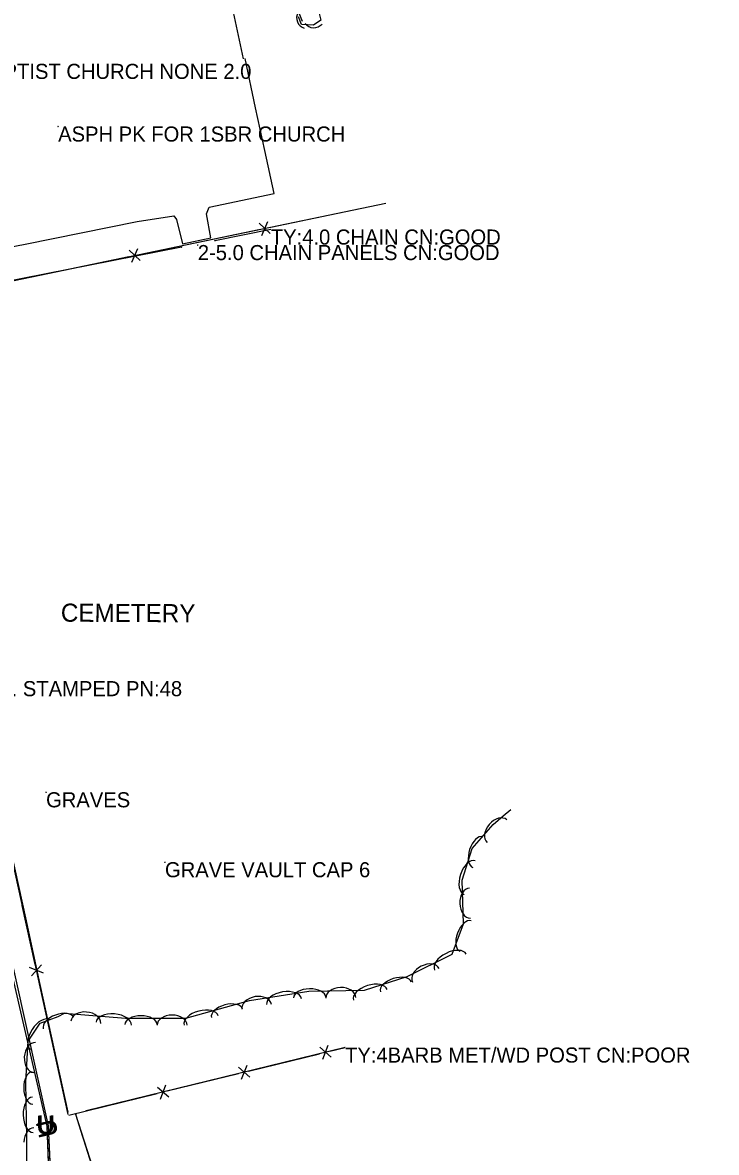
# Model space of a CAD drawing. Extents: x 954793 to 988390, y 1867850 to 1924428.
# Drawn here: x 960164.1 to 960393.9, y 1910156.4 to 1910530.8 of the extents above; entities that cross this region are included whole.
import ezdxf

# ---------------------------------------------------------------- set-up
doc = ezdxf.new("R2010")
doc.units = 0
for name, color, linetype in [('Default', 7, 'Continuous'), ('S_DRIVEWAY', 7, 'Continuous'), ('S_FENCE', 7, 'Continuous'), ('S_FENCE_ANNOT', 7, 'Continuous'), ('S_GATE_ANNOT', 7, 'Continuous'), ('S_MSC_PT_SYM', 7, 'Continuous'), ('S_PARKING', 7, 'Continuous'), ('S_PRIMARY_CTL_ANNOT', 7, 'Continuous'), ('S_SIGN_ANNOT', 7, 'Continuous'), ('S_SURVEY_TEXT_ANNOT', 7, 'Continuous'), ('S_TOMBSTONE_ANNOT', 7, 'Continuous'), ('S_TREE', 7, 'Continuous'), ('S_UNDERGROUND_CABLE', 7, 'Continuous')]:
    doc.layers.add(name, color=color, linetype=linetype)

msp = doc.modelspace()

# ---------------------------------------------------------------- linework, layer by layer
at = {"layer": 'S_DRIVEWAY'}
msp.add_lwpolyline([(960094.15, 1910463.68), (960099.96, 1910469.88), (960104.31, 1910472.49), (960108.58, 1910473.76), (960119.44, 1910475.52), (960125.8, 1910472.5), (960130.1, 1910450.64), (960147.51, 1910453.99), (960164.92, 1910457.35), (960183.5, 1910461.1), (960202.08, 1910464.85), (960214.26, 1910466.78), (960215.13, 1910465.53), (960217.14, 1910457.49), (960226.49, 1910459.48), (960225.06, 1910467.46), (960225.95, 1910469.6), (960247.48, 1910474.15), (960244.4, 1910488.37), (960241.32, 1910502.59), (960237.87, 1910518.86)], dxfattribs=at)
at = {"layer": 'S_FENCE'}
for p, q in [((960242.54, 1910464.29), (960246.18, 1910460.86)), ((960243.37, 1910460.28), (960245.35, 1910464.87)), ((960199.47, 1910455.35), (960203.11, 1910451.92)), ((960200.31, 1910451.34), (960202.28, 1910455.93)), ((960167.03, 1910214.86), (960170.41, 1910218.54)), ((960171.03, 1910215.73), (960166.41, 1910217.66)), ((960270.94, 1910191.14), (960185.16, 1910170.15)), ((960262.59, 1910191.21), (960266.35, 1910187.91)), ((960263.56, 1910187.23), (960265.37, 1910191.89)), ((960236.66, 1910180.64), (960238.47, 1910185.31)), ((960235.69, 1910184.62), (960239.45, 1910181.33)), ((960208.79, 1910178.04), (960212.55, 1910174.74)), ((960209.76, 1910174.06), (960211.58, 1910178.72)), ((960203.13, 1910102.07), (960181.72, 1910168.96))]:
    msp.add_line(p, q, dxfattribs=at)
for points in [[(960173.43, 1910195.21), (960120.42, 1910436.85), (960284.44, 1910470.89)], [(960265.89, 1910467.04), (960284.44, 1910470.89)], [(960246.32, 1910462.98), (960265.89, 1910467.04)], [(960222.83, 1910458.1), (960242.4, 1910462.17)], [(960246.35, 1910462.22), (960227.83, 1910458.48)], [(960246.35, 1910462.22), (960227.83, 1910458.48)], [(960203.25, 1910454.04), (960222.83, 1910458.1)], [(960216.8, 1910456.38), (960148.88, 1910443), (960120.38, 1910436.99), (960132.92, 1910380.48), (960148.42, 1910309.42), (960165.06, 1910234.15), (960169.88, 1910212), (960179.11, 1910169.75)], [(960216.8, 1910456.38), (960148.88, 1910443), (960120.38, 1910436.99), (960132.92, 1910380.48), (960148.42, 1910309.42), (960165.06, 1910234.15), (960169.88, 1910212), (960179.11, 1910169.75)], [(960179.76, 1910449.17), (960199.34, 1910453.23)], [(960160.19, 1910445.1), (960179.76, 1910449.17)], [(960168.29, 1910218.65), (960164, 1910238.19)], [(960179.21, 1910168.89), (960169.15, 1910214.74)], [(960270.94, 1910191.14), (960185.16, 1910170.15)], [(960270.94, 1910191.14), (960185.16, 1910170.15)], [(960238.96, 1910183.32), (960262.52, 1910189.08)], [(960265.86, 1910189.9), (960270.94, 1910191.14)], [(960212.06, 1910176.73), (960235.63, 1910182.5)], [(960179.44, 1910168.75), (960208.73, 1910175.92)], [(960627.37, 1909374.33), (960609.75, 1909401.94), (960592.26, 1909430.17), (960552.32, 1909492.47), (960514.69, 1909546.2), (960473.91, 1909604.98), (960447, 1909648.02), (960418.73, 1909691.65), (960399.08, 1909719.1), (960366.42, 1909769.03), (960346.72, 1909796.66), (960313.83, 1909845.42), (960272.26, 1909908.28), (960245.16, 1909970.54), (960220.6, 1910044.94), (960203.13, 1910102.07), (960181.72, 1910168.96)], [(960627.37, 1909374.33), (960609.75, 1909401.94), (960592.26, 1909430.17), (960552.32, 1909492.47), (960514.69, 1909546.2), (960473.91, 1909604.98), (960447, 1909648.02), (960418.73, 1909691.65), (960399.08, 1909719.1), (960366.42, 1909769.03), (960346.72, 1909796.66), (960313.83, 1909845.42), (960272.26, 1909908.28), (960245.16, 1909970.54), (960220.6, 1910044.94), (960203.13, 1910102.07), (960181.72, 1910168.96)], [(960184.11, 1910161.49), (960181.72, 1910168.96)]]:
    msp.add_lwpolyline(points, dxfattribs=at)
at = {"layer": 'S_MSC_PT_SYM'}
for points in [[(960175.9, 1910496.36), (960175.9, 1910496.41), (960175.9, 1910496.36), (960175.85, 1910496.36), (960175.9, 1910496.36), (960175.9, 1910496.31), (960175.9, 1910496.36), (960175.95, 1910496.36)], [(960175.9, 1910496.36), (960175.9, 1910496.41), (960175.9, 1910496.36), (960175.85, 1910496.36), (960175.9, 1910496.36), (960175.9, 1910496.31), (960175.9, 1910496.36), (960175.95, 1910496.36)], [(960246.35, 1910462.22), (960246.36, 1910462.17), (960246.35, 1910462.22), (960246.4, 1910462.23), (960246.35, 1910462.22), (960246.34, 1910462.27), (960246.35, 1910462.22), (960246.3, 1910462.21)], [(960246.35, 1910462.22), (960246.36, 1910462.17), (960246.35, 1910462.22), (960246.4, 1910462.23), (960246.35, 1910462.22), (960246.34, 1910462.27), (960246.35, 1910462.22), (960246.3, 1910462.21)], [(960227.83, 1910458.48), (960227.84, 1910458.43), (960227.83, 1910458.48), (960227.88, 1910458.49), (960227.83, 1910458.48), (960227.82, 1910458.53), (960227.83, 1910458.48), (960227.78, 1910458.47)], [(960227.83, 1910458.48), (960227.84, 1910458.43), (960227.83, 1910458.48), (960227.88, 1910458.49), (960227.83, 1910458.48), (960227.82, 1910458.53), (960227.83, 1910458.48), (960227.78, 1910458.47)], [(960216.8, 1910456.38), (960216.81, 1910456.33), (960216.8, 1910456.38), (960216.85, 1910456.39), (960216.8, 1910456.38), (960216.8, 1910456.43), (960216.8, 1910456.38), (960216.76, 1910456.37)], [(960216.8, 1910456.38), (960216.81, 1910456.33), (960216.8, 1910456.38), (960216.85, 1910456.39), (960216.8, 1910456.38), (960216.8, 1910456.43), (960216.8, 1910456.38), (960216.76, 1910456.37)], [(960222.16, 1910457.07), (960222.16, 1910457.12), (960222.16, 1910457.07), (960222.11, 1910457.07), (960222.16, 1910457.07), (960222.16, 1910457.02), (960222.16, 1910457.07), (960222.21, 1910457.07)], [(960222.16, 1910457.07), (960222.16, 1910457.12), (960222.16, 1910457.07), (960222.11, 1910457.07), (960222.16, 1910457.07), (960222.16, 1910457.02), (960222.16, 1910457.07), (960222.21, 1910457.07)], [(960171.9, 1910275.73), (960171.9, 1910275.78), (960171.9, 1910275.73), (960171.85, 1910275.73), (960171.9, 1910275.73), (960171.9, 1910275.68), (960171.9, 1910275.73), (960171.95, 1910275.73)], [(960171.9, 1910275.73), (960171.9, 1910275.78), (960171.9, 1910275.73), (960171.85, 1910275.73), (960171.9, 1910275.73), (960171.9, 1910275.68), (960171.9, 1910275.73), (960171.95, 1910275.73)], [(960211.29, 1910252.55), (960211.29, 1910252.6), (960211.29, 1910252.55), (960211.24, 1910252.55), (960211.29, 1910252.55), (960211.29, 1910252.5), (960211.29, 1910252.55), (960211.34, 1910252.55)], [(960211.29, 1910252.55), (960211.29, 1910252.6), (960211.29, 1910252.55), (960211.24, 1910252.55), (960211.29, 1910252.55), (960211.29, 1910252.5), (960211.29, 1910252.55), (960211.34, 1910252.55)], [(960165.06, 1910234.15), (960165.11, 1910234.16), (960165.06, 1910234.15), (960165.05, 1910234.2), (960165.06, 1910234.15), (960165.01, 1910234.14), (960165.06, 1910234.15), (960165.07, 1910234.1)], [(960165.06, 1910234.15), (960165.11, 1910234.16), (960165.06, 1910234.15), (960165.05, 1910234.2), (960165.06, 1910234.15), (960165.01, 1910234.14), (960165.06, 1910234.15), (960165.07, 1910234.1)], [(960169.88, 1910212), (960169.93, 1910212.01), (960169.88, 1910212), (960169.87, 1910212.05), (960169.88, 1910212), (960169.83, 1910211.99), (960169.88, 1910212), (960169.89, 1910211.95)], [(960169.88, 1910212), (960169.93, 1910212.01), (960169.88, 1910212), (960169.87, 1910212.05), (960169.88, 1910212), (960169.83, 1910211.99), (960169.88, 1910212), (960169.89, 1910211.95)], [(960270.94, 1910191.14), (960270.96, 1910191.1), (960270.94, 1910191.14), (960270.99, 1910191.16), (960270.94, 1910191.14), (960270.93, 1910191.19), (960270.94, 1910191.14), (960270.9, 1910191.13)], [(960270.94, 1910191.14), (960270.96, 1910191.1), (960270.94, 1910191.14), (960270.99, 1910191.16), (960270.94, 1910191.14), (960270.93, 1910191.19), (960270.94, 1910191.14), (960270.9, 1910191.13)], [(960185.16, 1910170.15), (960185.18, 1910170.1), (960185.16, 1910170.15), (960185.21, 1910170.16), (960185.16, 1910170.15), (960185.15, 1910170.2), (960185.16, 1910170.15), (960185.11, 1910170.14)], [(960185.16, 1910170.15), (960185.18, 1910170.1), (960185.16, 1910170.15), (960185.21, 1910170.16), (960185.16, 1910170.15), (960185.15, 1910170.2), (960185.16, 1910170.15), (960185.11, 1910170.14)], [(960179.11, 1910169.75), (960179.16, 1910169.76), (960179.11, 1910169.75), (960179.1, 1910169.8), (960179.11, 1910169.75), (960179.07, 1910169.74), (960179.11, 1910169.75), (960179.12, 1910169.7)], [(960179.11, 1910169.75), (960179.16, 1910169.76), (960179.11, 1910169.75), (960179.1, 1910169.8), (960179.11, 1910169.75), (960179.07, 1910169.74), (960179.11, 1910169.75), (960179.12, 1910169.7)], [(960181.72, 1910168.96), (960181.67, 1910168.95), (960181.72, 1910168.96), (960181.73, 1910168.91), (960181.72, 1910168.96), (960181.76, 1910168.98), (960181.72, 1910168.96), (960181.7, 1910169.01)], [(960181.72, 1910168.96), (960181.67, 1910168.95), (960181.72, 1910168.96), (960181.73, 1910168.91), (960181.72, 1910168.96), (960181.76, 1910168.98), (960181.72, 1910168.96), (960181.7, 1910169.01)]]:
    msp.add_lwpolyline(points, close=True, dxfattribs=at)
for points in [[(960175.9, 1910496.36), (960175.9, 1910496.41), (960175.9, 1910496.36), (960175.85, 1910496.36), (960175.9, 1910496.36), (960175.9, 1910496.31), (960175.9, 1910496.36), (960175.95, 1910496.36)], [(960246.35, 1910462.22), (960246.35, 1910462.27), (960246.35, 1910462.22), (960246.3, 1910462.22), (960246.35, 1910462.22), (960246.35, 1910462.17), (960246.35, 1910462.22), (960246.4, 1910462.22)], [(960227.83, 1910458.48), (960227.83, 1910458.53), (960227.83, 1910458.48), (960227.78, 1910458.48), (960227.83, 1910458.48), (960227.83, 1910458.43), (960227.83, 1910458.48), (960227.88, 1910458.48)], [(960216.8, 1910456.38), (960216.8, 1910456.43), (960216.8, 1910456.38), (960216.75, 1910456.38), (960216.8, 1910456.38), (960216.8, 1910456.33), (960216.8, 1910456.38), (960216.85, 1910456.38)], [(960222.16, 1910457.07), (960222.16, 1910457.12), (960222.16, 1910457.07), (960222.11, 1910457.07), (960222.16, 1910457.07), (960222.16, 1910457.02), (960222.16, 1910457.07), (960222.21, 1910457.07)], [(960171.9, 1910275.73), (960171.9, 1910275.78), (960171.9, 1910275.73), (960171.85, 1910275.73), (960171.9, 1910275.73), (960171.9, 1910275.68), (960171.9, 1910275.73), (960171.95, 1910275.73)], [(960211.29, 1910252.55), (960211.29, 1910252.6), (960211.29, 1910252.55), (960211.24, 1910252.55), (960211.29, 1910252.55), (960211.29, 1910252.5), (960211.29, 1910252.55), (960211.34, 1910252.55)], [(960165.06, 1910234.15), (960165.06, 1910234.2), (960165.06, 1910234.15), (960165.01, 1910234.15), (960165.06, 1910234.15), (960165.06, 1910234.1), (960165.06, 1910234.15), (960165.11, 1910234.15)], [(960169.88, 1910212), (960169.88, 1910212.05), (960169.88, 1910212), (960169.83, 1910212), (960169.88, 1910212), (960169.88, 1910211.95), (960169.88, 1910212), (960169.93, 1910212)], [(960270.94, 1910191.14), (960270.94, 1910191.19), (960270.94, 1910191.14), (960270.89, 1910191.14), (960270.94, 1910191.14), (960270.94, 1910191.09), (960270.94, 1910191.14), (960270.99, 1910191.14)], [(960185.16, 1910170.15), (960185.16, 1910170.2), (960185.16, 1910170.15), (960185.11, 1910170.15), (960185.16, 1910170.15), (960185.16, 1910170.1), (960185.16, 1910170.15), (960185.21, 1910170.15)], [(960179.11, 1910169.75), (960179.11, 1910169.8), (960179.11, 1910169.75), (960179.06, 1910169.75), (960179.11, 1910169.75), (960179.11, 1910169.7), (960179.11, 1910169.75), (960179.16, 1910169.75)], [(960181.72, 1910168.96), (960181.72, 1910169.01), (960181.72, 1910168.96), (960181.67, 1910168.96), (960181.72, 1910168.96), (960181.72, 1910168.91), (960181.72, 1910168.96), (960181.77, 1910168.96)]]:
    msp.add_lwpolyline(points, dxfattribs=at)
at = {"layer": 'S_PARKING'}
msp.add_lwpolyline([(960237.3, 1910518.83), (960232.31, 1910542.11), (960233.08, 1910542.89), (960231.4, 1910546.86), (960229.63, 1910555.05), (960224.11, 1910581.03), (960181.91, 1910572.25), (960138.58, 1910563.32), (960108.11, 1910556.65), (960112.66, 1910534.75)], dxfattribs=at)
at = {"layer": 'S_TREE'}
for points in [[(960256.84, 1910531.2), (960253.06, 1910540.7), (960253.5, 1910543.43), (960256.6, 1910545.38), (960259.51, 1910542.55), (960261.95, 1910535.52), (960262.97, 1910531.63), (960260.51, 1910529.98), (960256.56, 1910530.11), (960255.54, 1910532.73)], [(960202.48, 1910048.21), (960182.56, 1910097.28), (960172.13, 1910117.58), (960165.69, 1910139.15), (960165.54, 1910161.08), (960165.23, 1910179.68), (960166.01, 1910193.19), (960169.97, 1910199.23), (960175.94, 1910201.42), (960177.96, 1910202.48), (960198.22, 1910200.87), (960218.15, 1910200.88), (960239.25, 1910206.67), (960258.9, 1910209.81), (960277.39, 1910210.18), (960291.53, 1910214.63), (960306.42, 1910222.1), (960310.14, 1910232.15), (960309.74, 1910246.64), (960313.1, 1910257.07), (960320.02, 1910265.06), (960323.32, 1910267.94), (960325.81, 1910270.06)]]:
    msp.add_lwpolyline(points, dxfattribs=at)
for centre, start, end in [((960258.54, 1910532.36), 150.555, 252.1519), ((960260.57, 1910532.71), 217.2111, 318.808)]:
    msp.add_arc(centre, 3.64, start, end, dxfattribs=at)
for centre, major_axis, ratio, end_param in [((960321.27, 1910262.87), (-3.24, -3.75), 0.685311, 6.283185), ((960314.95, 1910255.87), (-1.64, -5.09), 0.540699, 6.283185), ((960312.23, 1910247.43), (-1.8, -5.59), 0.55008, 6.283185), ((960312.33, 1910238.96), (0.13, -4.95), 0.685311, 6.283185), ((960310.89, 1910228.08), (-1.85, -5.01), 0.540699, 6.283185), ((960305.84, 1910219.44), (-5.25, -2.63), 0.55008, 6.283185), ((960297.69, 1910215.06), (-4.43, -2.22), 0.685311, 6.283185), ((960287.77, 1910211.22), (-5.1, -1.61), 0.540699, 6.283185), ((960269.53, 1910207.64), (-4.95, -0.1), 0.685311, 6.283185), ((960279.31, 1910208.56), (-5.6, -1.76), 0.55008, 6.283185), ((960241.65, 1910204.64), (-4.89, -0.78), 0.685311, 6.283185), ((960250.75, 1910206.36), (-5.79, -0.93), 0.55008, 6.283185), ((960259.22, 1910207.7), (-5.35, -0.11), 0.540699, 6.283185), ((960223.3, 1910200.09), (-5.66, -1.55), 0.55008, 6.283185), ((960231.85, 1910202.44), (-5.16, -1.41), 0.540699, 6.283185), ((960169.99, 1910195.38), (-3.22, -4.91), 0.55008, 6.283185), ((960176.01, 1910199.19), (-5.02, -1.84), 0.540699, 6.283185), ((960185.07, 1910199.52), (-4.94, 0.39), 0.685311, 6.283185), ((960194.32, 1910199.05), (-5.85, 0.46), 0.55008, 6.283185), ((960203.35, 1910198.75), (-5.35, 0), 0.540699, 6.283185), ((960213.65, 1910198.5), (-4.96, 0), 0.685311, 6.283185), ((960168.09, 1910187.81), (-0.29, -4.95), 0.685311, 6.283185), ((960167.38, 1910177.7), (0.09, -5.35), 0.540699, 6.283185), ((960167.53, 1910168.83), (0.1, -5.87), 0.55008, 6.283185), ((960167.93, 1910159.55), (0.03, -4.96), 0.685311, 4.664559)]:
    msp.add_ellipse(centre, major_axis=major_axis, ratio=ratio, start_param=3.141593, end_param=end_param, dxfattribs=at)
at = {"layer": 'S_UNDERGROUND_CABLE'}
for p, q in [((960172.28, 1910165.05), (960157.12, 1910230.82)), ((960172.73, 1910165.19), (960158.12, 1910231.05)), ((960173.86, 1910122.57), (960172.28, 1910165.05)), ((960174.68, 1910122.7), (960172.73, 1910165.19))]:
    msp.add_line(p, q, dxfattribs=at)
for points in [[(960624.97, 1909341.03), (960589.63, 1909398.18), (960543.66, 1909468.47), (960507.14, 1909522.65), (960463.99, 1909595.32), (960420.73, 1909660.1), (960370.17, 1909725.23), (960344.52, 1909761.44), (960309.93, 1909824), (960271.13, 1909891.55), (960235.42, 1909965.37), (960205.71, 1910043.88), (960184.22, 1910096.13), (960173.86, 1910122.57), (960172.28, 1910165.05), (960157.12, 1910230.82), (960137.38, 1910324.83), (960115.26, 1910410.98), (960104.51, 1910469.83), (960095.66, 1910523.88)], [(960624.97, 1909341.03), (960589.63, 1909398.18), (960543.66, 1909468.47), (960507.14, 1909522.65), (960463.99, 1909595.32), (960420.73, 1909660.1), (960370.17, 1909725.23), (960344.52, 1909761.44), (960309.93, 1909824), (960271.13, 1909891.55), (960235.42, 1909965.37), (960205.71, 1910043.88), (960184.22, 1910096.13), (960173.86, 1910122.57), (960172.28, 1910165.05), (960157.12, 1910230.82), (960137.38, 1910324.83), (960115.26, 1910410.98), (960104.51, 1910469.83), (960095.66, 1910523.88)], [(960719.08, 1909159.08), (960702.44, 1909211.01), (960679.08, 1909284.39), (960656.86, 1909306.73), (960625.48, 1909341.24), (960590.52, 1909398.89), (960544.69, 1909469.2), (960507.75, 1909523.34), (960464.75, 1909596.1), (960421.17, 1909660.64), (960370.1, 1909726.43), (960345.24, 1909761.99), (960310.21, 1909824.27), (960271.68, 1909891.85), (960236.47, 1909965.91), (960206.53, 1910044.39), (960185.23, 1910096.53), (960174.68, 1910122.7), (960172.73, 1910165.19), (960158.12, 1910231.05), (960138.21, 1910325.01), (960116.14, 1910411.56), (960105.21, 1910469.66), (960096.46, 1910523.99)], [(960719.08, 1909159.08), (960702.44, 1909211.01), (960679.08, 1909284.39), (960656.86, 1909306.73), (960625.48, 1909341.24), (960590.52, 1909398.89), (960544.69, 1909469.2), (960507.75, 1909523.34), (960464.75, 1909596.1), (960421.17, 1909660.64), (960370.1, 1909726.43), (960345.24, 1909761.99), (960310.21, 1909824.27), (960271.68, 1909891.85), (960236.47, 1909965.91), (960206.53, 1910044.39), (960185.23, 1910096.53), (960174.68, 1910122.7), (960172.73, 1910165.19), (960158.12, 1910231.05), (960138.21, 1910325.01), (960116.14, 1910411.56), (960105.21, 1910469.66), (960096.46, 1910523.99)]]:
    msp.add_lwpolyline(points, dxfattribs=at)

# ---------------------------------------------------------------- texts
at = {"layer": 'Default'}
for rotation, p in [(102.9796, (960175.58, 1910162.08)), (102.5037, (960176, 1910162.2)), (360, (960168.65, 1910162.5)), (360, (960169.1, 1910162.64))]:
    msp.add_text('U', height=6, rotation=rotation, dxfattribs=at).set_placement(p)
at = {"layer": 'S_FENCE_ANNOT'}
for s, p in [('TY:4.0 CHAIN CN:GOOD', (960246.35, 1910457.22)), ('TY:4BARB MET/WD POST CN:POOR', (960270.94, 1910186.14))]:
    msp.add_text(s, height=5, dxfattribs=at).set_placement(p)
at = {"layer": 'S_GATE_ANNOT'}
msp.add_text('2-5.0 CHAIN PANELS CN:GOOD', height=5, dxfattribs=at).set_placement((960222.16, 1910452.07))
at = {"layer": 'S_PRIMARY_CTL_ANNOT'}
msp.add_text('PD:ARDOT STD. MON. STAMPED PN:48', height=5, dxfattribs=at).set_placement((960091.4, 1910307.56))
at = {"layer": 'S_SIGN_ANNOT'}
msp.add_text('BISMARK BAPTIST CHURCH NONE 2.0', height=5, dxfattribs=at).set_placement((960116.95, 1910512.12))
at = {"layer": 'S_SURVEY_TEXT_ANNOT'}
for s, p in [('ASPH PK FOR 1SBR CHURCH', (960175.9, 1910491.36)), ('GRAVES', (960171.9, 1910270.73)), ('GRAVE VAULT CAP 6', (960211.29, 1910247.55))]:
    msp.add_text(s, height=5, dxfattribs=at).set_placement(p)
at = {"layer": 'S_TOMBSTONE_ANNOT'}
msp.add_text('CEMETERY', height=6, rotation=359.7193, dxfattribs=at).set_placement((960176.79, 1910332.25))

doc.saveas('drawing.dxf')
